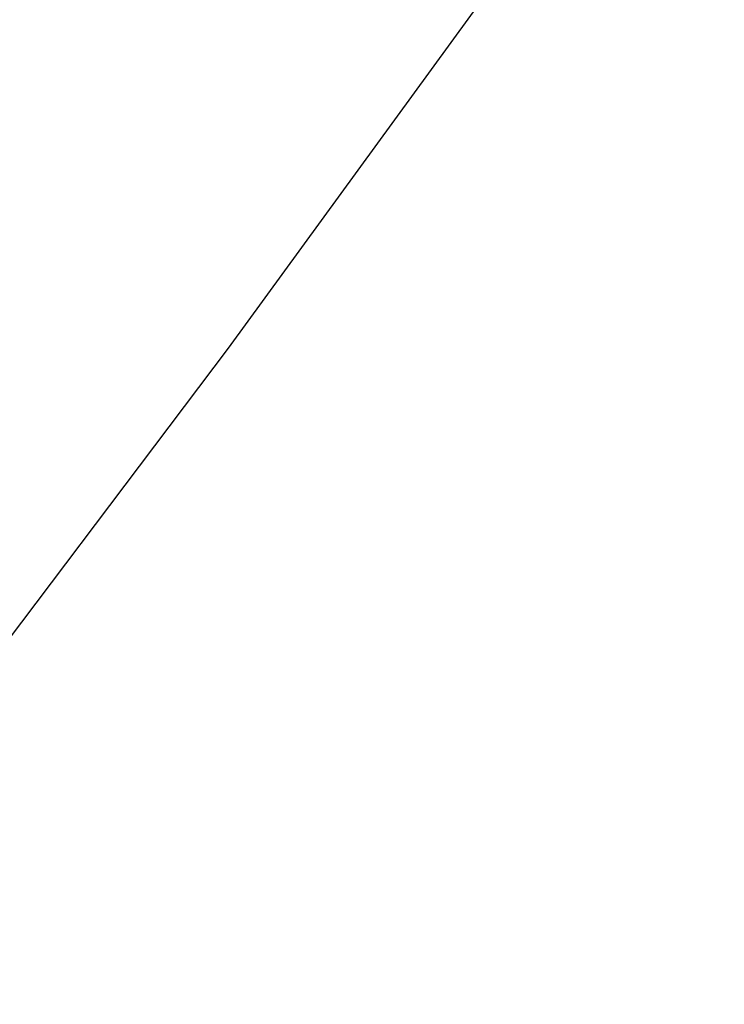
# Model space of a CAD drawing. Extents: x 10527 to 38813, y 13847 to 37526.
# Tile 368 of 656: x 35435.86 to 35437.77, y 36341.6 to 36344.26. Entities that reach past the tile are written whole.
import ezdxf

# ---------------------------------------------------------------- set-up
doc = ezdxf.new("R2010")
doc.units = 0
doc.header["$LTSCALE"] = 0.5
doc.header["$MEASUREMENT"] = 0
doc.linetypes.add('CONTI', pattern=[0])
doc.layers.add('.', color=7, linetype='Continuous', lineweight=15)
doc.layers.add('GORIZDEFAULT', color=32, linetype='CONTI')

# ---------------------------------------------------------------- blocks, each defined once
blk = doc.blocks.new('gergrgrre')
at = {"layer": 'GORIZDEFAULT', "color": 32}
blk.add_polyline3d([(360277.18, 4200447.73, 543), (360277.82, 4200448.39, 543), (360278.42, 4200449.06, 543), (360279.01, 4200449.76, 543), (360279.63, 4200450.51, 543), (360280.3, 4200451.34, 543), (360281.02, 4200452.23, 543), (360281.78, 4200453.18, 543), (360282.57, 4200454.19, 543), (360283.37, 4200455.25, 543), (360284.17, 4200456.35, 543), (360284.97, 4200457.48, 543), (360285.75, 4200458.65, 543), (360286.51, 4200459.83, 543), (360287.25, 4200461.02, 543), (360287.95, 4200462.22, 543), (360288.63, 4200463.41, 543), (360289.27, 4200464.58, 543), (360289.87, 4200465.73, 543), (360290.42, 4200466.85, 543), (360290.93, 4200467.94, 543), (360291.37, 4200469.02, 543), (360291.74, 4200470.1, 543)], dxfattribs=at)

msp = doc.modelspace()

# ---------------------------------------------------------------- hatches: boundary and pattern name
at = {"layer": '.', "ltscale": 0.149071}
h = msp.add_hatch(color=256, dxfattribs=at)
h.dxf.hatch_style = 1
h.set_gradient(color1=(255, 255, 255), tint=1)
h.paths.add_polyline_path([(35043.2971, 36082.0132), (36343.2971, 36082.0132), (36343.2971, 37217.0132), (35043.2971, 37217.0132)])
h.paths.add_polyline_path([(35058.2971, 37202.0132), (36328.2971, 37202.0132), (36328.2971, 36097.0132), (35058.2971, 36097.0132)], flags=16)

# ---------------------------------------------------------------- block references
at = {"linetype": 'Continuous'}
msp.add_blockref('gergrgrre', (-324846.9437, -4164111.8779), dxfattribs=at)

doc.saveas('drawing.dxf')
